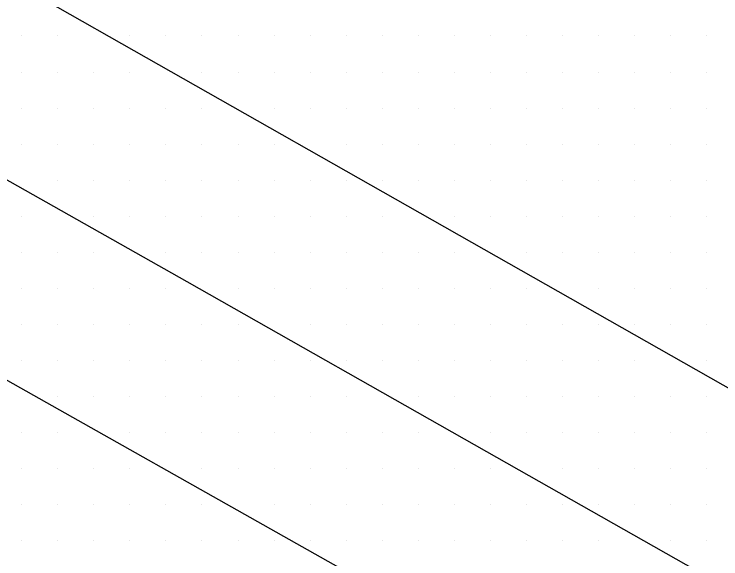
# Model space of a CAD drawing. Extents: x 1762120 to 1766775, y 709485 to 712965.
# Drawn here: x 1765923.22 to 1765972.23, y 710174.99 to 710212.76 of the extents above; entities that cross this region are included whole.
import ezdxf

# ---------------------------------------------------------------- set-up
doc = ezdxf.new("R2010")
doc.units = 0
doc.layers.add('Exist DTM Scan Elevation Point', color=7, linetype='Continuous')
doc.layers.add('Exist Roads EOT', color=7, linetype='Continuous')

msp = doc.modelspace()

# ---------------------------------------------------------------- linework, layer by layer
at = {"layer": 'Exist DTM Scan Elevation Point'}
for p, q in [((1765923.75, 710211.25), (1765923.75, 710211.25)), ((1765926.25, 710211.25), (1765926.25, 710211.25)), ((1765931.25, 710211.25), (1765931.25, 710211.25)), ((1765933.75, 710211.25), (1765933.75, 710211.25)), ((1765936.25, 710211.25), (1765936.25, 710211.25)), ((1765938.75, 710211.25), (1765938.75, 710211.25)), ((1765941.25, 710211.25), (1765941.25, 710211.25)), ((1765943.75, 710211.25), (1765943.75, 710211.25)), ((1765946.25, 710211.25), (1765946.25, 710211.25)), ((1765948.75, 710211.25), (1765948.75, 710211.25)), ((1765951.25, 710211.25), (1765951.25, 710211.25)), ((1765953.75, 710211.25), (1765953.75, 710211.25)), ((1765956.25, 710211.25), (1765956.25, 710211.25)), ((1765958.75, 710211.25), (1765958.75, 710211.25)), ((1765961.25, 710211.25), (1765961.25, 710211.25)), ((1765963.75, 710211.25), (1765963.75, 710211.25)), ((1765966.25, 710211.25), (1765966.25, 710211.25)), ((1765968.75, 710211.25), (1765968.75, 710211.25)), ((1765971.25, 710211.25), (1765971.25, 710211.25)), ((1765923.75, 710208.75), (1765923.75, 710208.75)), ((1765926.25, 710208.75), (1765926.25, 710208.75)), ((1765928.75, 710208.75), (1765928.75, 710208.75)), ((1765931.25, 710208.75), (1765931.25, 710208.75)), ((1765936.25, 710208.75), (1765936.25, 710208.75)), ((1765938.75, 710208.75), (1765938.75, 710208.75)), ((1765941.25, 710208.75), (1765941.25, 710208.75)), ((1765943.75, 710208.75), (1765943.75, 710208.75)), ((1765946.25, 710208.75), (1765946.25, 710208.75)), ((1765948.75, 710208.75), (1765948.75, 710208.75)), ((1765951.25, 710208.75), (1765951.25, 710208.75)), ((1765953.75, 710208.75), (1765953.75, 710208.75)), ((1765956.25, 710208.75), (1765956.25, 710208.75)), ((1765958.75, 710208.75), (1765958.75, 710208.75)), ((1765961.25, 710208.75), (1765961.25, 710208.75)), ((1765963.75, 710208.75), (1765963.75, 710208.75)), ((1765966.25, 710208.75), (1765966.25, 710208.75)), ((1765968.75, 710208.75), (1765968.75, 710208.75)), ((1765971.25, 710208.75), (1765971.25, 710208.75)), ((1765923.75, 710206.25), (1765923.75, 710206.25)), ((1765926.25, 710206.25), (1765926.25, 710206.25)), ((1765928.75, 710206.25), (1765928.75, 710206.25)), ((1765931.25, 710206.25), (1765931.25, 710206.25)), ((1765933.75, 710206.25), (1765933.75, 710206.25)), ((1765936.25, 710206.25), (1765936.25, 710206.25)), ((1765941.25, 710206.25), (1765941.25, 710206.25)), ((1765943.75, 710206.25), (1765943.75, 710206.25)), ((1765946.25, 710206.25), (1765946.25, 710206.25)), ((1765948.75, 710206.25), (1765948.75, 710206.25)), ((1765951.25, 710206.25), (1765951.25, 710206.25)), ((1765953.75, 710206.25), (1765953.75, 710206.25)), ((1765956.25, 710206.25), (1765956.25, 710206.25)), ((1765958.75, 710206.25), (1765958.75, 710206.25)), ((1765961.25, 710206.25), (1765961.25, 710206.25)), ((1765963.75, 710206.25), (1765963.75, 710206.25)), ((1765966.25, 710206.25), (1765966.25, 710206.25)), ((1765968.75, 710206.25), (1765968.75, 710206.25)), ((1765971.25, 710206.25), (1765971.25, 710206.25)), ((1765923.75, 710203.75), (1765923.75, 710203.75)), ((1765926.25, 710203.75), (1765926.25, 710203.75)), ((1765928.75, 710203.75), (1765928.75, 710203.75)), ((1765931.25, 710203.75), (1765931.25, 710203.75)), ((1765933.75, 710203.75), (1765933.75, 710203.75)), ((1765936.25, 710203.75), (1765936.25, 710203.75)), ((1765938.75, 710203.75), (1765938.75, 710203.75)), ((1765941.25, 710203.75), (1765941.25, 710203.75)), ((1765946.25, 710203.75), (1765946.25, 710203.75)), ((1765948.75, 710203.75), (1765948.75, 710203.75)), ((1765951.25, 710203.75), (1765951.25, 710203.75)), ((1765953.75, 710203.75), (1765953.75, 710203.75)), ((1765956.25, 710203.75), (1765956.25, 710203.75)), ((1765958.75, 710203.75), (1765958.75, 710203.75)), ((1765961.25, 710203.75), (1765961.25, 710203.75)), ((1765963.75, 710203.75), (1765963.75, 710203.75)), ((1765966.25, 710203.75), (1765966.25, 710203.75)), ((1765968.75, 710203.75), (1765968.75, 710203.75)), ((1765971.25, 710203.75), (1765971.25, 710203.75)), ((1765926.25, 710201.25), (1765926.25, 710201.25)), ((1765928.75, 710201.25), (1765928.75, 710201.25)), ((1765931.25, 710201.25), (1765931.25, 710201.25)), ((1765933.75, 710201.25), (1765933.75, 710201.25)), ((1765936.25, 710201.249), (1765936.25, 710201.249)), ((1765938.75, 710201.25), (1765938.75, 710201.25)), ((1765941.25, 710201.25), (1765941.25, 710201.25)), ((1765943.75, 710201.25), (1765943.75, 710201.25)), ((1765946.25, 710201.25), (1765946.25, 710201.25)), ((1765948.75, 710201.25), (1765948.75, 710201.25)), ((1765951.25, 710201.25), (1765951.25, 710201.25)), ((1765953.75, 710201.25), (1765953.75, 710201.25)), ((1765956.25, 710201.25), (1765956.25, 710201.25)), ((1765958.75, 710201.25), (1765958.75, 710201.25)), ((1765961.25, 710201.25), (1765961.25, 710201.25)), ((1765963.75, 710201.25), (1765963.75, 710201.25)), ((1765966.25, 710201.25), (1765966.25, 710201.25)), ((1765968.75, 710201.25), (1765968.75, 710201.25)), ((1765971.25, 710201.25), (1765971.25, 710201.25)), ((1765923.75, 710198.75), (1765923.75, 710198.75)), ((1765928.75, 710198.75), (1765928.75, 710198.75)), ((1765931.25, 710198.75), (1765931.25, 710198.75)), ((1765933.75, 710198.75), (1765933.75, 710198.75)), ((1765936.25, 710198.75), (1765936.25, 710198.75)), ((1765938.75, 710198.75), (1765938.75, 710198.75)), ((1765941.25, 710198.75), (1765941.25, 710198.75)), ((1765943.75, 710198.75), (1765943.75, 710198.75)), ((1765946.25, 710198.75), (1765946.25, 710198.75)), ((1765948.75, 710198.75), (1765948.75, 710198.75)), ((1765953.75, 710198.75), (1765953.75, 710198.75)), ((1765956.25, 710198.75), (1765956.25, 710198.75)), ((1765958.75, 710198.75), (1765958.75, 710198.75)), ((1765961.25, 710198.75), (1765961.25, 710198.75)), ((1765963.75, 710198.75), (1765963.75, 710198.75)), ((1765966.25, 710198.75), (1765966.25, 710198.75)), ((1765968.75, 710198.75), (1765968.75, 710198.75)), ((1765971.25, 710198.75), (1765971.25, 710198.75)), ((1765923.75, 710196.25), (1765923.75, 710196.25)), ((1765926.25, 710196.25), (1765926.25, 710196.25)), ((1765928.75, 710196.25), (1765928.75, 710196.25)), ((1765933.75, 710196.25), (1765933.75, 710196.25)), ((1765936.25, 710196.25), (1765936.25, 710196.25)), ((1765938.75, 710196.25), (1765938.75, 710196.25)), ((1765941.25, 710196.25), (1765941.25, 710196.25)), ((1765943.75, 710196.25), (1765943.75, 710196.25)), ((1765946.25, 710196.25), (1765946.25, 710196.25)), ((1765948.75, 710196.25), (1765948.75, 710196.25)), ((1765951.25, 710196.25), (1765951.25, 710196.25)), ((1765953.75, 710196.25), (1765953.75, 710196.25)), ((1765958.75, 710196.25), (1765958.75, 710196.25)), ((1765961.25, 710196.25), (1765961.25, 710196.25)), ((1765963.75, 710196.25), (1765963.75, 710196.25)), ((1765966.25, 710196.25), (1765966.25, 710196.25)), ((1765968.75, 710196.25), (1765968.75, 710196.25)), ((1765971.25, 710196.25), (1765971.25, 710196.25)), ((1765923.75, 710193.75), (1765923.75, 710193.75)), ((1765926.25, 710193.75), (1765926.25, 710193.75)), ((1765928.75, 710193.75), (1765928.75, 710193.75)), ((1765931.25, 710193.75), (1765931.25, 710193.75)), ((1765933.75, 710193.75), (1765933.75, 710193.75)), ((1765938.75, 710193.75), (1765938.75, 710193.75)), ((1765941.25, 710193.75), (1765941.25, 710193.75)), ((1765943.75, 710193.75), (1765943.75, 710193.75)), ((1765946.25, 710193.75), (1765946.25, 710193.75)), ((1765948.75, 710193.75), (1765948.75, 710193.75)), ((1765951.25, 710193.75), (1765951.25, 710193.75)), ((1765953.75, 710193.75), (1765953.75, 710193.75)), ((1765956.25, 710193.75), (1765956.25, 710193.75)), ((1765958.75, 710193.75), (1765958.75, 710193.75)), ((1765963.75, 710193.75), (1765963.75, 710193.75)), ((1765966.25, 710193.75), (1765966.25, 710193.75)), ((1765968.75, 710193.75), (1765968.75, 710193.75)), ((1765971.25, 710193.75), (1765971.25, 710193.75)), ((1765923.75, 710191.25), (1765923.75, 710191.25)), ((1765926.25, 710191.25), (1765926.25, 710191.25)), ((1765928.75, 710191.25), (1765928.75, 710191.25)), ((1765931.25, 710191.25), (1765931.25, 710191.25)), ((1765933.75, 710191.25), (1765933.75, 710191.25)), ((1765936.25, 710191.25), (1765936.25, 710191.25)), ((1765938.75, 710191.25), (1765938.75, 710191.25)), ((1765943.75, 710191.25), (1765943.75, 710191.25)), ((1765946.25, 710191.25), (1765946.25, 710191.25)), ((1765948.75, 710191.25), (1765948.75, 710191.25)), ((1765951.25, 710191.25), (1765951.25, 710191.25)), ((1765953.75, 710191.25), (1765953.75, 710191.25)), ((1765956.25, 710191.25), (1765956.25, 710191.25)), ((1765958.75, 710191.25), (1765958.75, 710191.25)), ((1765961.25, 710191.25), (1765961.25, 710191.25)), ((1765963.75, 710191.25), (1765963.75, 710191.25)), ((1765966.25, 710191.25), (1765966.25, 710191.25)), ((1765968.75, 710191.25), (1765968.75, 710191.25)), ((1765971.25, 710191.25), (1765971.25, 710191.25)), ((1765923.75, 710188.75), (1765923.75, 710188.75)), ((1765926.25, 710188.75), (1765926.25, 710188.75)), ((1765928.75, 710188.75), (1765928.75, 710188.75)), ((1765931.25, 710188.75), (1765931.25, 710188.75)), ((1765933.75, 710188.75), (1765933.75, 710188.75)), ((1765936.25, 710188.75), (1765936.25, 710188.75)), ((1765938.75, 710188.75), (1765938.75, 710188.75)), ((1765941.25, 710188.75), (1765941.25, 710188.75)), ((1765943.75, 710188.75), (1765943.75, 710188.75)), ((1765946.25, 710188.75), (1765946.25, 710188.75)), ((1765948.75, 710188.75), (1765948.75, 710188.75)), ((1765951.25, 710188.75), (1765951.25, 710188.75)), ((1765953.75, 710188.75), (1765953.75, 710188.75)), ((1765956.25, 710188.75), (1765956.25, 710188.75)), ((1765958.75, 710188.75), (1765958.75, 710188.75)), ((1765961.25, 710188.75), (1765961.25, 710188.75)), ((1765963.75, 710188.75), (1765963.75, 710188.75)), ((1765966.25, 710188.75), (1765966.25, 710188.75)), ((1765971.25, 710188.75), (1765971.25, 710188.75)), ((1765926.25, 710186.25), (1765926.25, 710186.25)), ((1765928.75, 710186.25), (1765928.75, 710186.25)), ((1765931.25, 710186.25), (1765931.25, 710186.25)), ((1765933.75, 710186.25), (1765933.75, 710186.25)), ((1765936.25, 710186.25), (1765936.25, 710186.25)), ((1765938.75, 710186.25), (1765938.75, 710186.25)), ((1765941.25, 710186.25), (1765941.25, 710186.25)), ((1765943.75, 710186.25), (1765943.75, 710186.25)), ((1765946.25, 710186.25), (1765946.25, 710186.25)), ((1765951.25, 710186.25), (1765951.25, 710186.25)), ((1765953.75, 710186.25), (1765953.75, 710186.25)), ((1765956.25, 710186.25), (1765956.25, 710186.25)), ((1765958.75, 710186.25), (1765958.75, 710186.25)), ((1765961.25, 710186.25), (1765961.25, 710186.25)), ((1765963.75, 710186.25), (1765963.75, 710186.25)), ((1765966.25, 710186.25), (1765966.25, 710186.25)), ((1765968.75, 710186.25), (1765968.75, 710186.25)), ((1765971.25, 710186.25), (1765971.25, 710186.25)), ((1765923.75, 710183.75), (1765923.75, 710183.75)), ((1765926.25, 710183.75), (1765926.25, 710183.75)), ((1765931.25, 710183.75), (1765931.25, 710183.75)), ((1765933.75, 710183.75), (1765933.75, 710183.75)), ((1765936.25, 710183.75), (1765936.25, 710183.75)), ((1765938.75, 710183.75), (1765938.75, 710183.75)), ((1765941.25, 710183.75), (1765941.25, 710183.75)), ((1765943.75, 710183.75), (1765943.75, 710183.75)), ((1765946.25, 710183.75), (1765946.25, 710183.75)), ((1765948.75, 710183.75), (1765948.75, 710183.75)), ((1765951.25, 710183.75), (1765951.25, 710183.75)), ((1765956.25, 710183.75), (1765956.25, 710183.75)), ((1765958.75, 710183.75), (1765958.75, 710183.75)), ((1765961.25, 710183.75), (1765961.25, 710183.75)), ((1765963.75, 710183.75), (1765963.75, 710183.75)), ((1765966.25, 710183.75), (1765966.25, 710183.75)), ((1765968.75, 710183.75), (1765968.75, 710183.75)), ((1765971.25, 710183.75), (1765971.25, 710183.75)), ((1765923.75, 710181.25), (1765923.75, 710181.25)), ((1765926.25, 710181.25), (1765926.25, 710181.25)), ((1765928.75, 710181.25), (1765928.75, 710181.25)), ((1765931.25, 710181.25), (1765931.25, 710181.25)), ((1765936.25, 710181.25), (1765936.25, 710181.25)), ((1765938.75, 710181.25), (1765938.75, 710181.25)), ((1765941.25, 710181.25), (1765941.25, 710181.25)), ((1765943.75, 710181.25), (1765943.75, 710181.25)), ((1765946.25, 710181.25), (1765946.25, 710181.25)), ((1765948.75, 710181.25), (1765948.75, 710181.25)), ((1765951.25, 710181.25), (1765951.25, 710181.25)), ((1765953.75, 710181.25), (1765953.75, 710181.25)), ((1765956.25, 710181.25), (1765956.25, 710181.25)), ((1765961.25, 710181.25), (1765961.25, 710181.25)), ((1765963.75, 710181.25), (1765963.75, 710181.25)), ((1765966.25, 710181.25), (1765966.25, 710181.25)), ((1765968.75, 710181.25), (1765968.75, 710181.25)), ((1765971.25, 710181.25), (1765971.25, 710181.25)), ((1765923.75, 710178.75), (1765923.75, 710178.75)), ((1765926.25, 710178.75), (1765926.25, 710178.75)), ((1765928.75, 710178.75), (1765928.75, 710178.75)), ((1765931.25, 710178.75), (1765931.25, 710178.75)), ((1765933.75, 710178.75), (1765933.75, 710178.75)), ((1765936.25, 710178.75), (1765936.25, 710178.75)), ((1765941.25, 710178.75), (1765941.25, 710178.75)), ((1765943.75, 710178.75), (1765943.75, 710178.75)), ((1765946.25, 710178.75), (1765946.25, 710178.75)), ((1765948.75, 710178.75), (1765948.75, 710178.75)), ((1765951.25, 710178.75), (1765951.25, 710178.75)), ((1765953.75, 710178.75), (1765953.75, 710178.75)), ((1765956.25, 710178.75), (1765956.25, 710178.75)), ((1765958.75, 710178.75), (1765958.75, 710178.75)), ((1765961.25, 710178.75), (1765961.25, 710178.75)), ((1765963.75, 710178.75), (1765963.75, 710178.75)), ((1765966.25, 710178.75), (1765966.25, 710178.75)), ((1765968.75, 710178.75), (1765968.75, 710178.75)), ((1765971.25, 710178.75), (1765971.25, 710178.75)), ((1765923.75, 710176.25), (1765923.75, 710176.25)), ((1765926.25, 710176.25), (1765926.25, 710176.25)), ((1765928.75, 710176.25), (1765928.75, 710176.25)), ((1765931.25, 710176.25), (1765931.25, 710176.25)), ((1765933.75, 710176.25), (1765933.75, 710176.25)), ((1765936.25, 710176.25), (1765936.25, 710176.25)), ((1765938.75, 710176.25), (1765938.75, 710176.25)), ((1765941.25, 710176.25), (1765941.25, 710176.25)), ((1765943.75, 710176.25), (1765943.75, 710176.25)), ((1765946.25, 710176.25), (1765946.25, 710176.25)), ((1765948.75, 710176.25), (1765948.75, 710176.25)), ((1765951.25, 710176.25), (1765951.25, 710176.25)), ((1765953.75, 710176.25), (1765953.75, 710176.25)), ((1765956.25, 710176.25), (1765956.25, 710176.25)), ((1765958.75, 710176.25), (1765958.75, 710176.25)), ((1765961.25, 710176.25), (1765961.25, 710176.25)), ((1765963.75, 710176.25), (1765963.75, 710176.25)), ((1765968.75, 710176.25), (1765968.75, 710176.25)), ((1765971.25, 710176.25), (1765971.25, 710176.25))]:
    msp.add_line(p, q, dxfattribs=at)
at = {"layer": 'Exist Roads EOT'}
for points in [[(1765865.816, 710246.822), (1765880.396, 710238.926), (1765893.801, 710231.585), (1765904.537, 710225.442), (1765921.93, 710215.688), (1765949.65, 710199.952), (1765974.936, 710185.589), (1766003.454, 710169.389), (1766018.818, 710160.747), (1766053.428, 710141.183), (1766063.536, 710135.357), (1766079.705, 710126.204), (1766114.763, 710106.422), (1766126.988, 710099.493)], [(1765856.712, 710238.409), (1765882.783, 710223.806), (1765891.469, 710218.902), (1765899.944, 710214.14), (1765935.194, 710194.223), (1765955.977, 710182.431), (1765979.988, 710168.811), (1766013.753, 710149.744), (1766047.065, 710130.906), (1766078.47, 710113.148), (1766108.131, 710096.362), (1766120.887, 710089.127)], [(1765846.611, 710230.164), (1765871.962, 710215.946), (1765880.916, 710210.876), (1765895.026, 710202.934), (1765917.857, 710190.111), (1765948.058, 710173.087), (1765981.3, 710154.358), (1766009.281, 710138.551), (1766044.11, 710118.82), (1766069.074, 710104.658), (1766087.722, 710094.123), (1766090.985, 710092.082), (1766096.878, 710088.396), (1766101.754, 710084.835), (1766107.633, 710080.235), (1766110.247, 710078.019), (1766113.167, 710075.404)]]:
    msp.add_lwpolyline(points, dxfattribs=at)

doc.saveas('drawing.dxf')
